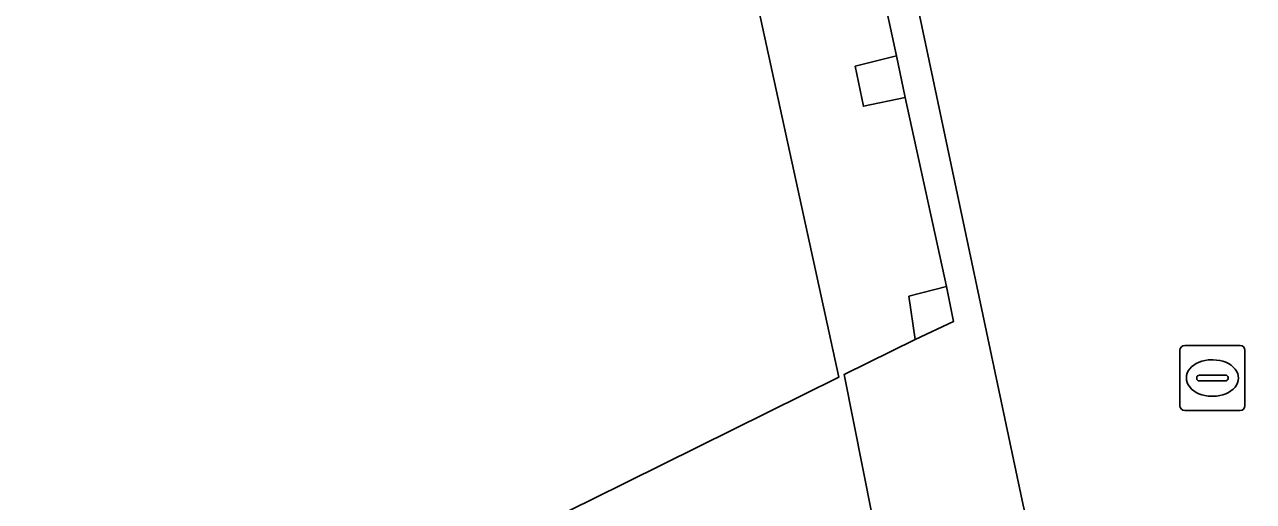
# Model space of a CAD drawing. Extents: x 162172 to 163187, y 382874 to 383685.
# Drawn here: x 163089 to 163107.9, y 383583.09 to 383590.42 of the extents above; entities that cross this region are included whole.
import ezdxf

# ---------------------------------------------------------------- set-up
doc = ezdxf.new("R2010")
doc.units = 0
for name, color, linetype in [('IMGEO_Erf', 7, 'Continuous'), ('IMGEO_Pand', 7, 'Continuous'), ('IMGEO_Pand_overbouw', 7, 'Continuous'), ('IMGEO_Rioolput', 7, 'Continuous'), ('IMGEO_Voetpad_open', 7, 'Continuous')]:
    doc.layers.add(name, color=color, linetype=linetype)

msp = doc.modelspace()

# ---------------------------------------------------------------- linework, layer by layer
at = {"layer": 'IMGEO_Erf'}
for points in [[(163096.078, 383609.989), (163101.528, 383584.998), (163097.726, 383583.113), (163089.33, 383578.992), (163090.673, 383576.326), (163094.837, 383578.299), (163095.412, 383578.144), (163096.037, 383579.91), (163098.1, 383579.207), (163098.207, 383579.519), (163102.699, 383578.015), (163102.418, 383576.778), (163102.197, 383576.238), (163101.926, 383575.72), (163101.609, 383575.229), (163101.251, 383574.774), (163101.294, 383574.825), (163101.337, 383574.876)], [(163104.359, 383583.027), (163100.61, 383600.771)]]:
    msp.add_lwpolyline(points, dxfattribs=at)
for points in [[(163101.779, 383589.78), (163102.414, 383589.937), (163102.548, 383589.3), (163101.905, 383589.165)], [(163102.699, 383585.578), (163102.604, 383586.241), (163103.183, 383586.394), (163103.289, 383585.851)]]:
    msp.add_lwpolyline(points, close=True, dxfattribs=at)
at = {"layer": 'IMGEO_Pand'}
msp.add_lwpolyline([(163035.174, 383593.065), (163038.486, 383586.285), (163027.944, 383581.015), (163040.726, 383555.173), (163040.841, 383555.229), (163065.224, 383567.162), (163072.332, 383570.65), (163074.928, 383571.925), (163087.964, 383578.322), (163089.33, 383578.992), (163097.726, 383583.113), (163101.528, 383584.998), (163096.078, 383609.989)], dxfattribs=at)
for points in [[(163102.414, 383589.937), (163101.779, 383589.78), (163101.905, 383589.165), (163102.548, 383589.3)], [(163103.183, 383586.394), (163102.604, 383586.241), (163102.699, 383585.578), (163103.289, 383585.851)]]:
    msp.add_lwpolyline(points, close=True, dxfattribs=at)
at = {"layer": 'IMGEO_Pand_overbouw'}
msp.add_lwpolyline([(163096.078, 383609.989), (163101.528, 383584.998), (163097.726, 383583.113), (163089.33, 383578.992), (163090.673, 383576.326), (163094.837, 383578.299), (163095.412, 383578.144), (163096.037, 383579.91), (163098.1, 383579.207), (163098.207, 383579.519), (163102.699, 383578.015), (163102.754, 383579.255), (163101.606, 383585.036), (163102.699, 383585.578), (163102.604, 383586.241), (163103.183, 383586.394), (163102.548, 383589.3), (163101.905, 383589.165), (163101.779, 383589.78), (163102.414, 383589.937), (163101.791, 383592.807)], dxfattribs=at)
at = {"layer": 'IMGEO_Rioolput'}
for p, q in [((163106.771, 383584.558), (163106.771, 383585.41)), ((163106.846, 383585.484), (163107.698, 383585.484)), ((163107.772, 383585.41), (163107.772, 383584.558)), ((163107.259, 383585.264), (163107.284, 383585.264)), ((163107.03, 383584.978), (163107.03, 383584.99)), ((163107.073, 383585.027), (163107.471, 383585.027)), ((163107.514, 383584.99), (163107.514, 383584.978)), ((163107.468, 383584.941), (163107.07, 383584.941)), ((163107.282, 383584.704), (163107.257, 383584.704)), ((163107.698, 383584.484), (163106.846, 383584.484))]:
    msp.add_line(p, q, dxfattribs=at)
for points in [[(163106.771, 383584.558), (163106.771, 383585.41)], [(163106.846, 383585.484), (163107.698, 383585.484)], [(163107.772, 383585.41), (163107.772, 383584.558)], [(163107.698, 383584.484), (163106.846, 383584.484)]]:
    msp.add_lwpolyline(points, dxfattribs=at)
for centre, radius, start, end in [((163106.848, 383585.408), 0.0765, 91.552, 178.448), ((163106.848, 383585.408), 0.0765, 91.552, 178.448), ((163107.696, 383585.408), 0.0765, 1.552, 88.448), ((163107.696, 383585.408), 0.0765, 1.552, 88.448), ((163107.07, 383584.987), 0.0403, 85.8775, 175.7526), ((163107.067, 383584.977), 0.0366, 178.938, 274.7102), ((163107.471, 383584.984), 0.043, 264.8664, 352.4533), ((163107.475, 383584.989), 0.0386, 1.7309, 96.639), ((163106.848, 383584.56), 0.0765, 181.552, 268.448), ((163106.848, 383584.56), 0.0765, 181.552, 268.448), ((163107.696, 383584.56), 0.0765, 271.552, 358.448), ((163107.696, 383584.56), 0.0765, 271.552, 358.448)]:
    msp.add_arc(centre, radius, start, end, dxfattribs=at)
for centre, major_axis, ratio, start_param, end_param in [((163107.258, 383584.984), (-0.387, 0.002), 0.722429, 4.712389, 7.853982), ((163107.283, 383584.984), (-0.39, 0.002), 0.717154, 1.570796, 4.712389)]:
    msp.add_ellipse(centre, major_axis=major_axis, ratio=ratio, start_param=start_param, end_param=end_param, dxfattribs=at)
at = {"layer": 'IMGEO_Voetpad_open'}
msp.add_lwpolyline([(163108.032, 383596.826), (163108.085, 383596.943), (163106.894, 383602.127), (163100.61, 383600.771), (163104.359, 383583.027), (163106.777, 383572.599), (163108.128, 383572.917)], dxfattribs=at)

doc.saveas('drawing.dxf')
